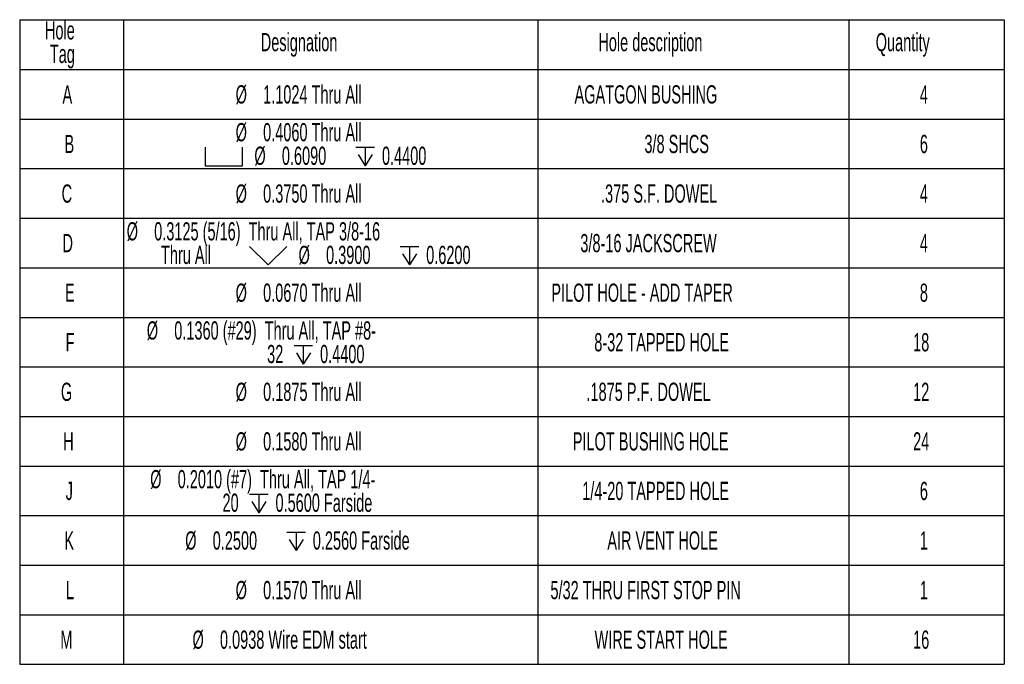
# Model space of a CAD drawing. Header units: inches. Extents: x 1880 to 2363, y -453 to -54.
# Tile 306 of 656: x 2039.83 to 2047.28, y -296.66 to -291.78. Entities that reach past the tile are written whole.
import ezdxf

# ---------------------------------------------------------------- set-up
doc = ezdxf.new("R2010")
doc.units = ezdxf.units.IN
doc.header["$LTSCALE"] = 0.5
doc.header["$MEASUREMENT"] = 0
doc.layers.add('SID-M-D', color=42, linetype='Continuous')
doc.styles.add('SLDTEXTSTYLE0', font='TXT', dxfattribs={"width": 0.595745})

# ---------------------------------------------------------------- blocks, each defined once
blk = doc.blocks.new('SW_SYMBOL_HOLE_SPOT')
at = {"layer": 'SID-M-D', "color": 0}
for p, q in [((0, 34.4), (0, 3)), ((63, 3), (63, 34.4)), ((0, 3), (63, 3))]:
    blk.add_line(p, q, dxfattribs=at)
blk = doc.blocks.new('SW_SYMBOL_HOLE_DEPTH')
at = {"layer": 'SID-M-D', "color": 0}
for p, q in [((0, 34.4), (31.5, 34.4)), ((15.7, 34.4), (15.7, 3)), ((3.9, 21.9), (15.7, 3)), ((27.6, 21.9), (15.7, 3))]:
    blk.add_line(p, q, dxfattribs=at)
blk = doc.blocks.new('SW_SYMBOL_HOLE_SINK')
at = {"layer": 'SID-M-D', "color": 0}
for p, q in [((0, 34.4), (31.5, 3)), ((31.5, 3), (63, 34.4))]:
    blk.add_line(p, q, dxfattribs=at)

msp = doc.modelspace()

# ---------------------------------------------------------------- linework, layer by layer
at = {"layer": 'SID-M-D', "color": 0}
for p, q in [((2039.83287, -291.78594), (2039.83287, -292.16094)), ((2039.83287, -291.78594), (2040.61655, -291.78594)), ((2040.61655, -291.78594), (2040.61655, -292.16094)), ((2040.61655, -291.78594), (2043.7513, -291.78594)), ((2043.7513, -291.78594), (2043.7513, -292.16094)), ((2043.7513, -291.78594), (2046.10236, -291.78594)), ((2046.10236, -291.78594), (2046.10236, -292.16094)), ((2046.10236, -291.78594), (2047.2779, -291.78594)), ((2047.2779, -291.78594), (2047.2779, -292.16094)), ((2039.83287, -292.16094), (2040.61655, -292.16094)), ((2039.83287, -292.16094), (2039.83287, -292.53594)), ((2040.61655, -292.16094), (2043.7513, -292.16094)), ((2040.61655, -292.16094), (2040.61655, -292.53594)), ((2043.7513, -292.16094), (2046.10236, -292.16094)), ((2043.7513, -292.16094), (2043.7513, -292.53594)), ((2046.10236, -292.16094), (2047.2779, -292.16094)), ((2046.10236, -292.16094), (2046.10236, -292.53594)), ((2047.2779, -292.16094), (2047.2779, -292.53594)), ((2039.83287, -292.53594), (2039.83287, -292.91094)), ((2039.83287, -292.53594), (2040.61655, -292.53594)), ((2040.61655, -292.53594), (2040.61655, -292.91094)), ((2040.61655, -292.53594), (2043.7513, -292.53594)), ((2043.7513, -292.53594), (2043.7513, -292.91094)), ((2043.7513, -292.53594), (2046.10236, -292.53594)), ((2046.10236, -292.53594), (2046.10236, -292.91094)), ((2046.10236, -292.53594), (2047.2779, -292.53594)), ((2047.2779, -292.53594), (2047.2779, -292.91094)), ((2039.83287, -292.91094), (2039.83287, -293.28594)), ((2039.83287, -292.91094), (2040.61655, -292.91094)), ((2040.61655, -292.91094), (2040.61655, -293.28594)), ((2040.61655, -292.91094), (2043.7513, -292.91094)), ((2043.7513, -292.91094), (2043.7513, -293.28594)), ((2043.7513, -292.91094), (2046.10236, -292.91094)), ((2046.10236, -292.91094), (2046.10236, -293.28594)), ((2046.10236, -292.91094), (2047.2779, -292.91094)), ((2047.2779, -292.91094), (2047.2779, -293.28594)), ((2039.83287, -293.28594), (2039.83287, -293.66094)), ((2039.83287, -293.28594), (2040.61655, -293.28594)), ((2040.61655, -293.28594), (2040.61655, -293.66094)), ((2040.61655, -293.28594), (2043.7513, -293.28594)), ((2043.7513, -293.28594), (2043.7513, -293.66094)), ((2043.7513, -293.28594), (2046.10236, -293.28594)), ((2046.10236, -293.28594), (2046.10236, -293.66094)), ((2046.10236, -293.28594), (2047.2779, -293.28594)), ((2047.2779, -293.28594), (2047.2779, -293.66094)), ((2039.83287, -293.66094), (2039.83287, -294.03594)), ((2039.83287, -293.66094), (2040.61655, -293.66094)), ((2040.61655, -293.66094), (2040.61655, -294.03594)), ((2040.61655, -293.66094), (2043.7513, -293.66094)), ((2043.7513, -293.66094), (2043.7513, -294.03594)), ((2043.7513, -293.66094), (2046.10236, -293.66094)), ((2046.10236, -293.66094), (2046.10236, -294.03594)), ((2046.10236, -293.66094), (2047.2779, -293.66094)), ((2047.2779, -293.66094), (2047.2779, -294.03594)), ((2039.83287, -294.03594), (2039.83287, -294.41094)), ((2039.83287, -294.03594), (2040.61655, -294.03594)), ((2040.61655, -294.03594), (2040.61655, -294.41094)), ((2040.61655, -294.03594), (2043.7513, -294.03594)), ((2043.7513, -294.03594), (2043.7513, -294.41094)), ((2043.7513, -294.03594), (2046.10236, -294.03594)), ((2046.10236, -294.03594), (2046.10236, -294.41094)), ((2046.10236, -294.03594), (2047.2779, -294.03594)), ((2047.2779, -294.03594), (2047.2779, -294.41094)), ((2039.83287, -294.41094), (2039.83287, -294.78594)), ((2039.83287, -294.41094), (2040.61655, -294.41094)), ((2040.61655, -294.41094), (2040.61655, -294.78594)), ((2040.61655, -294.41094), (2043.7513, -294.41094)), ((2043.7513, -294.41094), (2043.7513, -294.78594)), ((2043.7513, -294.41094), (2046.10236, -294.41094)), ((2046.10236, -294.41094), (2046.10236, -294.78594)), ((2046.10236, -294.41094), (2047.2779, -294.41094)), ((2047.2779, -294.41094), (2047.2779, -294.78594)), ((2039.83287, -294.78594), (2039.83287, -295.16094)), ((2039.83287, -294.78594), (2040.61655, -294.78594)), ((2040.61655, -294.78594), (2040.61655, -295.16094)), ((2040.61655, -294.78594), (2043.7513, -294.78594)), ((2043.7513, -294.78594), (2043.7513, -295.16094)), ((2043.7513, -294.78594), (2046.10236, -294.78594)), ((2046.10236, -294.78594), (2046.10236, -295.16094)), ((2046.10236, -294.78594), (2047.2779, -294.78594)), ((2047.2779, -294.78594), (2047.2779, -295.16094)), ((2039.83287, -295.16094), (2039.83287, -295.53594)), ((2039.83287, -295.16094), (2040.61655, -295.16094)), ((2040.61655, -295.16094), (2040.61655, -295.53594)), ((2040.61655, -295.16094), (2043.7513, -295.16094)), ((2043.7513, -295.16094), (2043.7513, -295.53594)), ((2043.7513, -295.16094), (2046.10236, -295.16094)), ((2046.10236, -295.16094), (2046.10236, -295.53594)), ((2046.10236, -295.16094), (2047.2779, -295.16094)), ((2047.2779, -295.16094), (2047.2779, -295.53594)), ((2039.83287, -295.53594), (2039.83287, -295.91094)), ((2039.83287, -295.53594), (2040.61655, -295.53594)), ((2040.61655, -295.53594), (2040.61655, -295.91094)), ((2040.61655, -295.53594), (2043.7513, -295.53594)), ((2043.7513, -295.53594), (2043.7513, -295.91094)), ((2043.7513, -295.53594), (2046.10236, -295.53594)), ((2046.10236, -295.53594), (2046.10236, -295.91094)), ((2046.10236, -295.53594), (2047.2779, -295.53594)), ((2047.2779, -295.53594), (2047.2779, -295.91094)), ((2039.83287, -295.91094), (2039.83287, -296.28594)), ((2039.83287, -295.91094), (2040.61655, -295.91094)), ((2040.61655, -295.91094), (2040.61655, -296.28594)), ((2040.61655, -295.91094), (2043.7513, -295.91094)), ((2043.7513, -295.91094), (2043.7513, -296.28594)), ((2043.7513, -295.91094), (2046.10236, -295.91094)), ((2046.10236, -295.91094), (2046.10236, -296.28594)), ((2046.10236, -295.91094), (2047.2779, -295.91094)), ((2047.2779, -295.91094), (2047.2779, -296.28594)), ((2039.83287, -296.28594), (2039.83287, -296.66094)), ((2039.83287, -296.28594), (2040.61655, -296.28594)), ((2040.61655, -296.28594), (2040.61655, -296.66094)), ((2040.61655, -296.28594), (2043.7513, -296.28594)), ((2043.7513, -296.28594), (2043.7513, -296.66094)), ((2043.7513, -296.28594), (2046.10236, -296.28594)), ((2046.10236, -296.28594), (2046.10236, -296.66094)), ((2046.10236, -296.28594), (2047.2779, -296.28594)), ((2047.2779, -296.28594), (2047.2779, -296.66094)), ((2039.83287, -296.66094), (2040.61655, -296.66094)), ((2040.61655, -296.66094), (2043.7513, -296.66094)), ((2043.7513, -296.66094), (2046.10236, -296.66094)), ((2046.10236, -296.66094), (2047.2779, -296.66094))]:
    msp.add_line(p, q, dxfattribs=at)

# ---------------------------------------------------------------- block references
at = {"layer": 'SID-M-D', "color": 0, "xscale": 0.004470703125, "yscale": 0.004470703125, "zscale": 0.004470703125}
for name, p in [('SW_SYMBOL_HOLE_SPOT', (2041.23566, -292.90293)), ('SW_SYMBOL_HOLE_DEPTH', (2042.37533, -292.90293)), ('SW_SYMBOL_HOLE_SINK', (2041.56991, -293.65293)), ('SW_SYMBOL_HOLE_DEPTH', (2042.70958, -293.65293)), ('SW_SYMBOL_HOLE_DEPTH', (2041.90731, -294.40293)), ('SW_SYMBOL_HOLE_DEPTH', (2041.57019, -295.52793)), ('SW_SYMBOL_HOLE_DEPTH', (2041.85228, -295.81384))]:
    msp.add_blockref(name, p, dxfattribs=at)

# ---------------------------------------------------------------- texts
at = {"layer": 'SID-M-D', "color": 0, "attachment_point": 1, "style": 'SLDTEXTSTYLE0'}
for s, insert, char_height in [('Hole', (2040.02366, -291.79581), 0.137795), ('Designation', (2041.65562, -291.8849), 0.1377953), ('Hole description', (2044.20819, -291.8849), 0.1377953), ('Quantity', (2046.30564, -291.8849), 0.137795), ('Tag', (2040.06098, -291.97399), 0.137795), ('A', (2040.15677, -292.28032), 0.1378), ('%%c', (2041.46578, -292.28032), 0.137795), ('1.1024 Thru All', (2041.67359, -292.28032), 0.1377953), ('AGATGON BUSHING', (2044.0282, -292.28032), 0.1377953), ('4', (2046.63922, -292.28032), 0.1378), ('%%c', (2041.46578, -292.56623), 0.137795), ('0.4060 Thru All', (2041.67359, -292.56623), 0.1377953), ('B', (2040.17198, -292.65532), 0.1378), ('3/8 SHCS', (2044.5567, -292.65532), 0.137795), ('6', (2046.63922, -292.65532), 0.1378), ('%%c', (2041.60754, -292.74441), 0.137795), ('0.6090', (2041.81535, -292.74441), 0.137795), ('0.4400', (2042.57221, -292.74441), 0.137795), ('C', (2040.15007, -293.03032), 0.1378), ('%%c', (2041.46578, -293.03032), 0.137795), ('0.3750 Thru All', (2041.67359, -293.03032), 0.1377953), ('.375 S.F. DOWEL', (2044.22858, -293.03032), 0.1377953), ('4', (2046.63922, -293.03032), 0.1378), ('%%c', (2040.64207, -293.31623), 0.137795), ('0.3125 (5/16)  Thru All, TAP 3/8-16', (2040.84988, -293.31623), 0.1377953), ('D', (2040.15639, -293.40532), 0.1378), ('3/8-16 JACKSCREW', (2044.07222, -293.40532), 0.1377953), ('4', (2046.63922, -293.40532), 0.1378), ('Thru All', (2040.90141, -293.49441), 0.137795), ('%%c', (2041.94179, -293.49441), 0.137795), ('0.3900', (2042.1496, -293.49441), 0.137795), ('0.6200', (2042.90646, -293.49441), 0.137795), ('E', (2040.17543, -293.78032), 0.1378), ('%%c', (2041.46578, -293.78032), 0.137795), ('0.0670 Thru All', (2041.67359, -293.78032), 0.1377953), ('PILOT HOLE - ADD TAPER', (2043.8527, -293.78032), 0.1377953), ('8', (2046.63922, -293.78032), 0.1378), ('%%c', (2040.79384, -294.06623), 0.137795), ('0.1360 (#29)  Thru All, TAP #8-', (2041.00165, -294.06623), 0.1377953), ('8-32 TAPPED HOLE', (2044.17748, -294.15532), 0.1377953), ('F', (2040.18021, -294.15532), 0.1378), ('18', (2046.58832, -294.15532), 0.137795), ('32', (2041.70368, -294.24441), 0.137795), ('0.4400', (2042.10419, -294.24441), 0.137795), ('%%c', (2041.46578, -294.53032), 0.137795), ('0.1875 Thru All', (2041.67359, -294.53032), 0.1377953), ('G', (2040.14462, -294.53032), 0.1378), ('.1875 P.F. DOWEL', (2044.11815, -294.53032), 0.1377953), ('12', (2046.58832, -294.53032), 0.137795), ('0.1580 Thru All', (2041.67359, -294.90532), 0.1377953), ('H', (2040.16194, -294.90532), 0.1378), ('%%c', (2041.46578, -294.90532), 0.137795), ('PILOT BUSHING HOLE', (2044.01499, -294.90532), 0.1377953), ('24', (2046.58832, -294.90532), 0.137795), ('%%c', (2040.81977, -295.19123), 0.137795), ('0.2010 (#7)  Thru All, TAP 1/4-', (2041.02758, -295.19123), 0.1377953), ('1/4-20 TAPPED HOLE', (2044.08638, -295.28032), 0.1377953), ('J', (2040.1804, -295.28032), 0.1378), ('6', (2046.63922, -295.28032), 0.1378), ('20', (2041.36656, -295.36941), 0.137795), ('0.5600 Farside', (2041.76707, -295.36941), 0.1377953), ('K', (2040.17045, -295.65532), 0.1378), ('%%c', (2041.08448, -295.65532), 0.137795), ('0.2500', (2041.29229, -295.65532), 0.137795), ('0.2560 Farside', (2042.04915, -295.65532), 0.1377953), ('AIR VENT HOLE', (2044.27633, -295.65532), 0.1377953), ('1', (2046.63922, -295.65532), 0.1378), ('L', (2040.18232, -296.03032), 0.1378), ('%%c', (2041.46578, -296.03032), 0.137795), ('0.1570 Thru All', (2041.67359, -296.03032), 0.1377953), ('5/32 THRU FIRST STOP PIN', (2043.84619, -296.03032), 0.1377953), ('1', (2046.63922, -296.03032), 0.1378), ('M', (2040.14031, -296.40532), 0.1378), ('%%c', (2041.13938, -296.40532), 0.137795), ('0.0938 Wire EDM start', (2041.34719, -296.40532), 0.1377953), ('WIRE START HOLE', (2044.17987, -296.40532), 0.1377953), ('16', (2046.58832, -296.40532), 0.137795)]:
    msp.add_mtext(s, dxfattribs=dict(at, insert=insert, char_height=char_height))

doc.saveas('drawing.dxf')
